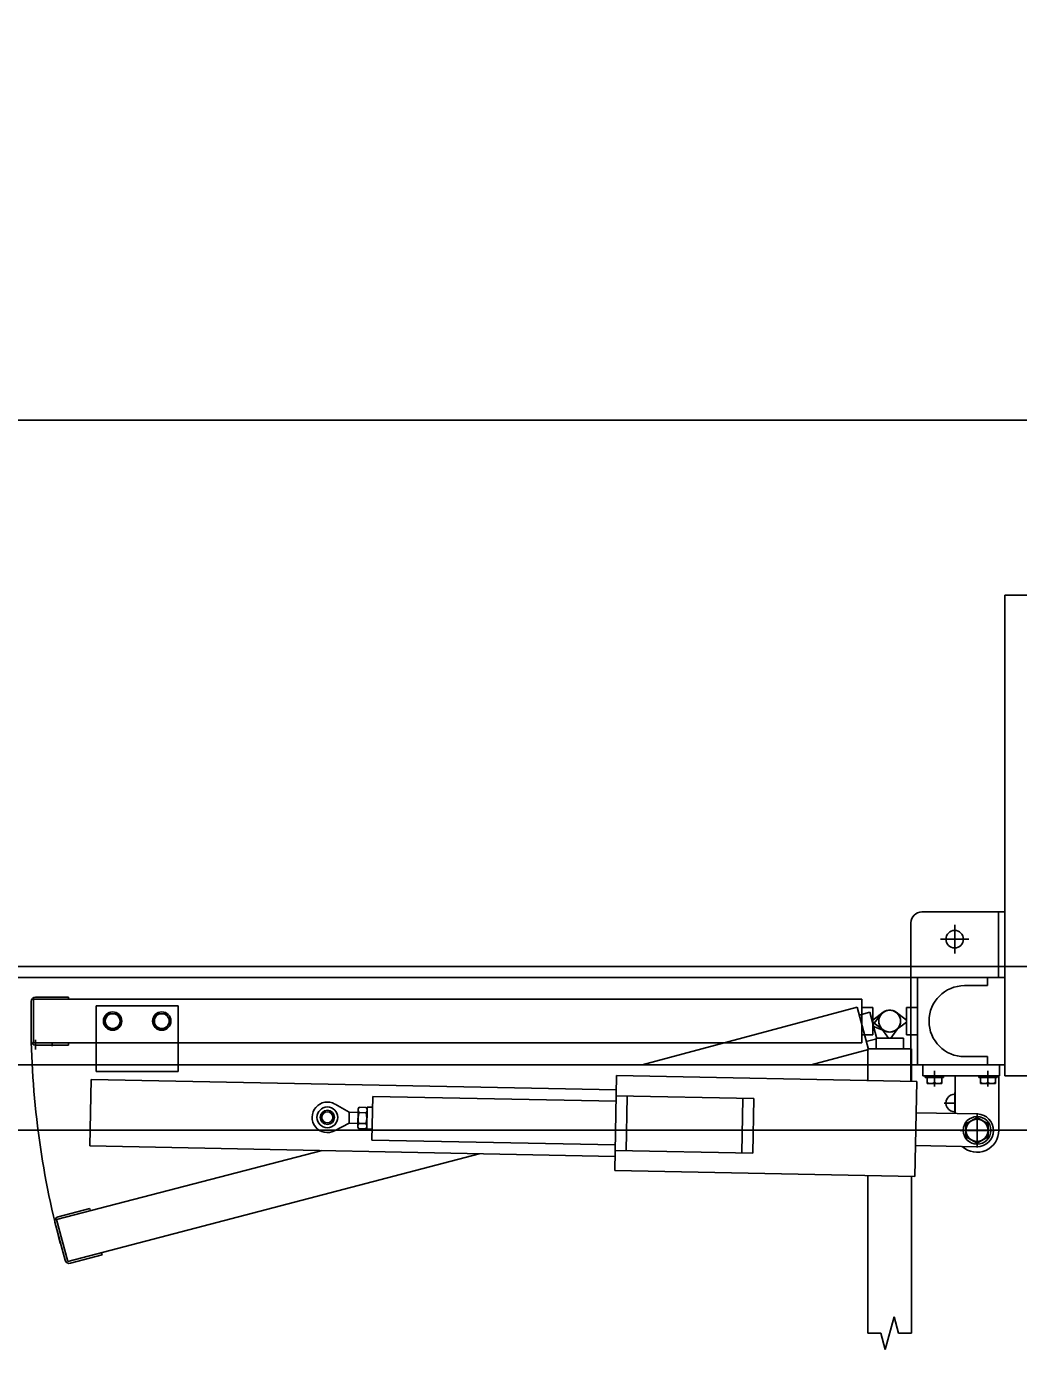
# Model space of a CAD drawing. Extents: x -264205 to -263659, y -1242401 to -1241986.
# Drawn here: x -263875.244 to -263874.336, y -1242241.658 to -1242240.447 of the extents above; entities that cross this region are included whole.
import ezdxf

# ---------------------------------------------------------------- set-up
doc = ezdxf.new("R2010")
doc.units = 0
for name, color, linetype in [('HESCON_OSI_STAVBY_KFA', 7, 'Continuous'), ('PROJEKT_OBRUBNIKY_KOMUNIKACIE', 7, 'Continuous'), ('SITUACIA_DSP_2D', 7, 'Continuous')]:
    doc.layers.add(name, color=color, linetype=linetype)

msp = doc.modelspace()

# ---------------------------------------------------------------- linework, layer by layer
at = {"layer": 'HESCON_OSI_STAVBY_KFA'}
msp.add_line((-263792.6528, -1242240.8072), (-263911.5228, -1242240.8072), dxfattribs=at)
at = {"layer": 'PROJEKT_OBRUBNIKY_KOMUNIKACIE'}
msp.add_lwpolyline([(-263794.8928, -1242227.3822), (-263808.9678, -1242241.4572), (-263894.9678, -1242241.4572), (-263909.0427, -1242227.3822), (-263909.0427, -1242196.3327), (-263914.1428, -1242196.3327), (-263914.1428, -1242132.4327), (-263909.0427, -1242132.4327), (-263909.0427, -1242101.3822), (-263894.9678, -1242087.3072), (-263808.9678, -1242087.3072), (-263794.8928, -1242101.3822), (-263794.8928, -1242227.3822)], dxfattribs=at)
at = {"layer": 'SITUACIA_DSP_2D'}
for p, q in [((-263874.348, -1242240.9673), (-263873.998, -1242240.9673)), ((-263874.348, -1242241.4073), (-263874.348, -1242240.9673)), ((-263874.348, -1242241.2573), (-263874.424, -1242241.2573)), ((-263874.354, -1242241.3173), (-263874.354, -1242241.2573)), ((-263874.434, -1242241.3173), (-263874.434, -1242241.2673)), ((-263874.394, -1242241.2953), (-263874.394, -1242241.2693)), ((-263874.381, -1242241.2823), (-263874.407, -1242241.2823)), ((-263894.581, -1242241.3072), (-263809.3546, -1242241.3072)), ((-263874.348, -1242241.3073), (-263874.348, -1242241.4073)), ((-263875.2425, -1242241.3173), (-263876.137, -1242241.3173)), ((-263875.2425, -1242241.3173), (-263874.348, -1242241.3173)), ((-263874.434, -1242241.3973), (-263874.434, -1242241.3173)), ((-263874.428, -1242241.3973), (-263874.428, -1242241.3173)), ((-263874.364, -1242241.3248), (-263874.364, -1242241.3173)), ((-263874.385, -1242241.3248), (-263874.364, -1242241.3248)), ((-263875.2395, -1242241.3753), (-263875.2395, -1242241.3393)), ((-263875.2375, -1242241.3373), (-263874.479, -1242241.3373)), ((-263875.2375, -1242241.3773), (-263875.2375, -1242241.3373)), ((-263875.2355, -1242241.3353), (-263875.2055, -1242241.3353)), ((-263875.2055, -1242241.3373), (-263875.2055, -1242241.3353)), ((-263875.18, -1242241.3433), (-263875.105, -1242241.3433)), ((-263875.18, -1242241.3973), (-263875.18, -1242241.3433)), ((-263875.105, -1242241.3973), (-263875.105, -1242241.3433)), ((-263874.6801, -1242241.3973), (-263874.4833, -1242241.3445)), ((-263874.4833, -1242241.3445), (-263874.473, -1242241.3832)), ((-263874.479, -1242241.3773), (-263874.479, -1242241.3373)), ((-263874.479, -1242241.3448), (-263874.469, -1242241.3448)), ((-263874.479, -1242241.3448), (-263874.479, -1242241.3698)), ((-263874.469, -1242241.3448), (-263874.469, -1242241.3698)), ((-263874.438, -1242241.3448), (-263874.438, -1242241.3698)), ((-263874.428, -1242241.3448), (-263874.438, -1242241.3448)), ((-263874.428, -1242241.3448), (-263874.428, -1242241.3698)), ((-263875.1729, -1242241.3573), (-263875.1689, -1242241.3505)), ((-263875.1689, -1242241.3641), (-263875.1729, -1242241.3573)), ((-263875.1689, -1242241.3505), (-263875.1611, -1242241.3505)), ((-263875.1611, -1242241.3505), (-263875.1572, -1242241.3573)), ((-263875.1572, -1242241.3573), (-263875.1611, -1242241.3641)), ((-263875.1279, -1242241.3573), (-263875.1239, -1242241.3505)), ((-263875.1239, -1242241.3641), (-263875.1279, -1242241.3573)), ((-263875.1239, -1242241.3505), (-263875.1161, -1242241.3505)), ((-263875.1161, -1242241.3505), (-263875.1122, -1242241.3573)), ((-263875.1122, -1242241.3573), (-263875.1161, -1242241.3641)), ((-263874.4814, -1242241.3518), (-263874.4717, -1242241.3492)), ((-263874.4652, -1242241.3734), (-263874.4717, -1242241.3492)), ((-263874.4594, -1242241.3492), (-263874.469, -1242241.3563)), ((-263874.469, -1242241.3563), (-263874.469, -1242241.3583)), ((-263874.4687, -1242241.3603), (-263874.4613, -1242241.351)), ((-263874.438, -1242241.3563), (-263874.4476, -1242241.3492)), ((-263874.438, -1242241.3583), (-263874.438, -1242241.3563)), ((-263875.1611, -1242241.3641), (-263875.1689, -1242241.3641)), ((-263875.1161, -1242241.3641), (-263875.1239, -1242241.3641)), ((-263874.469, -1242241.3583), (-263874.4594, -1242241.3653)), ((-263874.4682, -1242241.3622), (-263874.4687, -1242241.3603)), ((-263874.4572, -1242241.3666), (-263874.4682, -1242241.3622)), ((-263874.4545, -1242241.3728), (-263874.4616, -1242241.3632)), ((-263874.4455, -1242241.3632), (-263874.4525, -1242241.3728)), ((-263874.4476, -1242241.3653), (-263874.438, -1242241.3583)), ((-263875.2375, -1242241.3773), (-263874.479, -1242241.3773)), ((-263875.2357, -1242241.3743), (-263875.2357, -1242241.3833)), ((-263875.2355, -1242241.3793), (-263875.2055, -1242241.3793)), ((-263875.2204, -1242241.3802), (-263875.2204, -1242241.3773)), ((-263875.2055, -1242241.3793), (-263875.2055, -1242241.3773)), ((-263874.479, -1242241.3698), (-263874.469, -1242241.3698)), ((-263874.4749, -1242241.3759), (-263874.4652, -1242241.3734)), ((-263874.441, -1242241.3728), (-263874.466, -1242241.3728)), ((-263874.466, -1242241.3828), (-263874.466, -1242241.3728)), ((-263874.4525, -1242241.3728), (-263874.4545, -1242241.3728)), ((-263874.441, -1242241.3828), (-263874.441, -1242241.3728)), ((-263874.428, -1242241.3698), (-263874.438, -1242241.3698)), ((-263874.5255, -1242241.3973), (-263874.473, -1242241.3832)), ((-263874.4735, -1242241.3828), (-263874.4335, -1242241.3828)), ((-263874.4735, -1242241.4118), (-263874.4735, -1242241.3828)), ((-263874.441, -1242241.3828), (-263874.466, -1242241.3828)), ((-263874.4335, -1242241.4126), (-263874.4335, -1242241.3828)), ((-263874.385, -1242241.3898), (-263874.364, -1242241.3898)), ((-263874.364, -1242241.3973), (-263874.364, -1242241.3898)), ((-263875.2425, -1242241.3973), (-263876.137, -1242241.3973)), ((-263875.2425, -1242241.3973), (-263874.348, -1242241.3973)), ((-263875.18, -1242241.4033), (-263875.18, -1242241.3973)), ((-263875.18, -1242241.4033), (-263875.105, -1242241.4033)), ((-263875.105, -1242241.4033), (-263875.105, -1242241.3973)), ((-263874.434, -1242241.4126), (-263874.434, -1242241.3973)), ((-263874.423, -1242241.3973), (-263874.423, -1242241.4073)), ((-263874.353, -1242241.3973), (-263874.423, -1242241.3973)), ((-263874.4125, -1242241.4171), (-263874.4125, -1242241.4028)), ((-263874.3635, -1242241.4171), (-263874.3635, -1242241.4028)), ((-263874.353, -1242241.3973), (-263874.353, -1242241.4073)), ((-263875.1848, -1242241.4106), (-263875.186, -1242241.4716)), ((-263875.1848, -1242241.4106), (-263874.7038, -1242241.4202)), ((-263874.7053, -1242241.4942), (-263874.7036, -1242241.4072)), ((-263874.7036, -1242241.4072), (-263874.4286, -1242241.4127)), ((-263874.4286, -1242241.4127), (-263874.4304, -1242241.4996)), ((-263874.353, -1242241.4073), (-263874.423, -1242241.4073)), ((-263874.4209, -1242241.4073), (-263874.4041, -1242241.4073)), ((-263874.4209, -1242241.409), (-263874.4209, -1242241.4073)), ((-263874.4209, -1242241.409), (-263874.4041, -1242241.409)), ((-263874.4193, -1242241.409), (-263874.4057, -1242241.409)), ((-263874.4193, -1242241.4145), (-263874.4193, -1242241.409)), ((-263874.4057, -1242241.4145), (-263874.4193, -1242241.4145)), ((-263874.4125, -1242241.409), (-263874.4125, -1242241.4136)), ((-263874.4057, -1242241.409), (-263874.4057, -1242241.4145)), ((-263874.4041, -1242241.409), (-263874.4041, -1242241.4073)), ((-263874.3935, -1242241.4073), (-263874.3935, -1242241.4419)), ((-263874.3719, -1242241.4073), (-263874.3551, -1242241.4073)), ((-263874.3719, -1242241.409), (-263874.3719, -1242241.4073)), ((-263874.3719, -1242241.409), (-263874.3551, -1242241.409)), ((-263874.3703, -1242241.409), (-263874.3567, -1242241.409)), ((-263874.3703, -1242241.4145), (-263874.3703, -1242241.409)), ((-263874.3567, -1242241.4145), (-263874.3703, -1242241.4145)), ((-263874.3635, -1242241.409), (-263874.3635, -1242241.4136)), ((-263874.3567, -1242241.409), (-263874.3567, -1242241.4145)), ((-263874.3551, -1242241.409), (-263874.3551, -1242241.4073)), ((-263874.3535, -1242241.4073), (-263874.3535, -1242241.4573)), ((-263873.998, -1242241.4073), (-263874.348, -1242241.4073)), ((-263874.9276, -1242241.4662), (-263874.9268, -1242241.4263)), ((-263874.9268, -1242241.4263), (-263874.704, -1242241.4307)), ((-263874.7039, -1242241.4257), (-263874.5779, -1242241.4282)), ((-263874.6949, -1242241.4759), (-263874.6939, -1242241.4259)), ((-263874.5889, -1242241.478), (-263874.5879, -1242241.428)), ((-263874.5789, -1242241.4782), (-263874.5779, -1242241.4282)), ((-263874.394, -1242241.4419), (-263874.394, -1242241.4227)), ((-263874.9483, -1242241.4408), (-263874.9614, -1242241.4333)), ((-263874.9483, -1242241.4408), (-263874.9485, -1242241.4508)), ((-263874.9483, -1242241.4408), (-263874.9401, -1242241.441)), ((-263874.9404, -1242241.4545), (-263874.9401, -1242241.4375)), ((-263874.9401, -1242241.4375), (-263874.9393, -1242241.4362)), ((-263874.9394, -1242241.4411), (-263874.9329, -1242241.4412)), ((-263874.9393, -1242241.4362), (-263874.9328, -1242241.4363)), ((-263874.9321, -1242241.4377), (-263874.9328, -1242241.4363)), ((-263874.9324, -1242241.4561), (-263874.932, -1242241.4362)), ((-263874.9324, -1242241.4546), (-263874.9321, -1242241.4377)), ((-263874.932, -1242241.4362), (-263874.927, -1242241.4362)), ((-263874.4292, -1242241.4412), (-263874.3732, -1242241.4423)), ((-263874.3935, -1242241.4323), (-263874.4036, -1242241.4323)), ((-263874.3735, -1242241.4729), (-263874.3735, -1242241.4417)), ((-263874.9485, -1242241.4508), (-263874.9619, -1242241.4578)), ((-263874.9485, -1242241.4508), (-263874.9403, -1242241.451)), ((-263874.9396, -1242241.4509), (-263874.9331, -1242241.451)), ((-263874.3735, -1242241.4455), (-263874.3837, -1242241.4514)), ((-263874.3837, -1242241.4514), (-263874.3837, -1242241.4632)), ((-263874.3633, -1242241.4514), (-263874.3735, -1242241.4455)), ((-263874.3633, -1242241.4632), (-263874.3633, -1242241.4514)), ((-263808.9678, -1242241.4572), (-263894.9678, -1242241.4572)), ((-263874.9404, -1242241.4545), (-263874.9397, -1242241.4558)), ((-263874.9397, -1242241.4558), (-263874.9332, -1242241.4559)), ((-263874.9324, -1242241.4546), (-263874.9332, -1242241.4559)), ((-263874.9324, -1242241.4561), (-263874.9274, -1242241.4562)), ((-263874.9276, -1242241.4662), (-263874.7048, -1242241.4707)), ((-263874.3579, -1242241.4573), (-263874.3891, -1242241.4573)), ((-263874.3837, -1242241.4632), (-263874.3735, -1242241.469)), ((-263874.3735, -1242241.469), (-263874.3633, -1242241.4632)), ((-263875.2164, -1242241.5389), (-263874.9733, -1242241.4758)), ((-263874.7051, -1242241.4812), (-263875.186, -1242241.4716)), ((-263874.7049, -1242241.4757), (-263874.5789, -1242241.4782)), ((-263874.3738, -1242241.4723), (-263874.4298, -1242241.4711)), ((-263875.2061, -1242241.5775), (-263874.8294, -1242241.4787)), ((-263874.4304, -1242241.4996), (-263874.7053, -1242241.4942)), ((-263874.4735, -1242241.6429), (-263874.4735, -1242241.4988)), ((-263874.4335, -1242241.6429), (-263874.4335, -1242241.4996)), ((-263875.2164, -1242241.5389), (-263875.2061, -1242241.5775)), ((-263875.186, -1242241.5287), (-263875.215, -1242241.5365)), ((-263875.1855, -1242241.5306), (-263875.186, -1242241.5287)), ((-263875.2178, -1242241.5414), (-263875.2085, -1242241.5761)), ((-263875.2036, -1242241.579), (-263875.1746, -1242241.5712)), ((-263875.1746, -1242241.5712), (-263875.1751, -1242241.5693)), ((-263874.4495, -1242241.6279), (-263874.4575, -1242241.6579)), ((-263874.4455, -1242241.6429), (-263874.4495, -1242241.6279)), ((-263874.4615, -1242241.6429), (-263874.4735, -1242241.6429)), ((-263874.4575, -1242241.6579), (-263874.4615, -1242241.6429)), ((-263874.4335, -1242241.6429), (-263874.4455, -1242241.6429))]:
    msp.add_line(p, q, dxfattribs=at)
for centre, radius in [((-263874.394, -1242241.2823), 0.008), ((-263875.165, -1242241.3573), 0.0084), ((-263875.165, -1242241.3573), 0.0068), ((-263875.12, -1242241.3573), 0.0084), ((-263875.12, -1242241.3573), 0.0068), ((-263874.9684, -1242241.4454), 0.00952), ((-263874.9684, -1242241.4454), 0.00645), ((-263874.9684, -1242241.4454), 0.005), ((-263874.3735, -1242241.4573), 0.0126), ((-263874.3735, -1242241.4573), 0.0102)]:
    msp.add_circle(centre, radius, dxfattribs=at)
for centre, radius, start, end in [((-263874.424, -1242241.2673), 0.01, 90, 180), ((-263874.385, -1242241.3573), 0.0325, 90, 270), ((-263875.2355, -1242241.3393), 0.004, 90, 180), ((-263874.4535, -1242241.3573), 0.7862, 180, 195), ((-263874.4535, -1242241.3573), 0.01, 53.6139, 306.3861), ((-263874.4535, -1242241.3573), 0.01, 323.6139, 216.3861), ((-263874.4535, -1242241.3573), 0.01, 248.6139, 141.3861), ((-263874.4535, -1242241.3573), 0.01, 233.6139, 126.3861), ((-263875.2355, -1242241.3753), 0.004, 180, 270), ((-263874.4159, -1242241.4077), 0.0068, 240, 300), ((-263874.4091, -1242241.4077), 0.0068, 240, 300), ((-263874.3669, -1242241.4077), 0.0068, 240, 300), ((-263874.3601, -1242241.4077), 0.0068, 240, 300), ((-263874.394, -1242241.4323), 0.008, 86.4167, 273.5833), ((-263874.9684, -1242241.4454), 0.014, 60.1229, 297.5971), ((-263874.9241, -1242241.4463), 0.0161, 161.1601, 196.5599), ((-263874.9358, -1242241.4387), 0.00432, 144.2666, 213.4534), ((-263874.9484, -1242241.4458), 0.0161, 341.1601, 16.5599), ((-263874.9364, -1242241.4387), 0.00432, 324.2666, 33.4534), ((-263874.9361, -1242241.4534), 0.00432, 144.2666, 213.4534), ((-263874.9396, -1242241.4509), 0.0001, 19.6732, 88.86), ((-263874.9331, -1242241.451), 0.0001, 88.86, 158.0468), ((-263874.9367, -1242241.4534), 0.00432, 324.2666, 33.4534), ((-263874.3735, -1242241.4573), 0.015, 268.86, 88.86), ((-263874.3735, -1242241.4573), 0.02, 227.4504, 0), ((-263875.214, -1242241.5403), 0.004, 105, 195), ((-263875.2046, -1242241.5751), 0.004, 195, 285)]:
    msp.add_arc(centre, radius, start, end, dxfattribs=at)

doc.saveas('drawing.dxf')
